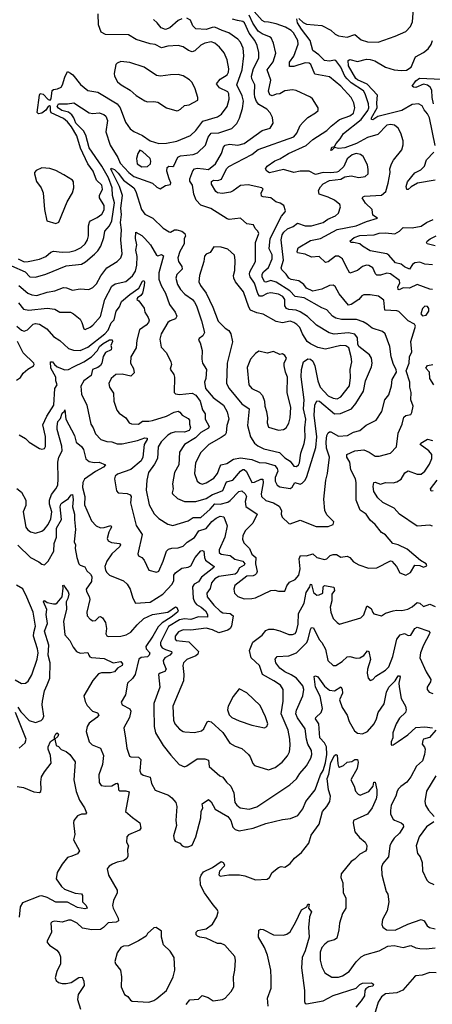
# Model space of a CAD drawing. Extents: x 1603745 to 1745082, y 385868 to 533966.
# Tile 357 of 646: x 1732660 to 1735903, y 418738 to 426489. Entities that reach past the tile are written whole.
import ezdxf

# ---------------------------------------------------------------- set-up
doc = ezdxf.new("R2010")
doc.units = 0

msp = doc.modelspace()

# ---------------------------------------------------------------- linework, layer by layer
at = {"layer": '0CON20XD'}
for points in [[(1733720, 422990), (1733671.8, 422925), (1733658.2, 422865), (1733654.6, 422784.6), (1733679.1, 422669.1), (1733717.9, 422597.9), (1733755, 422562.2), (1733825, 422518.1), (1733865, 422508.1), (1733985, 422543.2), (1734025, 422569.3), (1734085, 422571.1), (1734158.6, 422635), (1734195, 422676.8), (1734235, 422675.6), (1734295, 422690.2), (1734315.7, 422704.3), (1734383.1, 422775), (1734405, 422779.6), (1734431.8, 422755), (1734443.8, 422735), (1734431.2, 422695), (1734437.4, 422657.4), (1734528.1, 422595), (1734491.5, 422525), (1734432.5, 422465), (1734414.3, 422424.3), (1734411.7, 422398.3), (1734420.8, 422370.8), (1734466.1, 422325), (1734485, 422281.1), (1734516, 422255), (1734512.8, 422205), (1734526.3, 422145), (1734521.7, 422128.3), (1734511.6, 422118.4), (1734495, 422110.8), (1734445, 422108), (1734352.2, 422035), (1734342.2, 422005), (1734348.6, 421975), (1734375, 421948.9), (1734425, 421930), (1734485, 421931.2), (1734515, 421938.2), (1734635, 421994.3), (1734665, 421998), (1734695, 421988.8), (1734745, 421990), (1734759.2, 422030.8), (1734780.3, 422059.7), (1734825, 422082.9), (1734855.3, 422114.7), (1734864.1, 422165), (1734856.5, 422245), (1734868.5, 422271.5), (1734915, 422268.8), (1734964.4, 422284.4), (1734994.6, 422254.6), (1735055, 422239.5), (1735075, 422243.5), (1735100.6, 422269.4), (1735125, 422279.2), (1735149.2, 422279.2), (1735185, 422258.6), (1735235, 422265.7), (1735254.5, 422254.5), (1735285, 422220), (1735325, 422197.5), (1735400.9, 422170.9), (1735467, 422173), (1735575, 422228.6), (1735586.2, 422225), (1735622.9, 422185), (1735648.8, 422135), (1735695, 422115.7), (1735732.8, 422137.2), (1735765, 422193.3), (1735805, 422190.8), (1735835, 422180), (1735861.7, 422188.3), (1735856.2, 422205), (1735810.6, 422230.6), (1735705, 422320.6), (1735635, 422355.6), (1735594.1, 422364.1), (1735535, 422434.4), (1735505, 422452.7), (1735454.8, 422514.8), (1735415, 422548.1), (1735384.4, 422595), (1735337.6, 422627.6), (1735303.8, 422705), (1735305.4, 422844.6), (1735299.3, 422875), (1735262.2, 422945), (1735255.3, 423005.3), (1735232.7, 423045), (1735231.2, 423065), (1735295, 423095.4), (1735365, 423101.8), (1735407.5, 423085), (1735455, 423053.3), (1735485, 423052.5), (1735575, 423076.2), (1735623.2, 423126.8), (1735635.5, 423235), (1735665.5, 423305), (1735680.9, 423359.1), (1735695, 423371.9), (1735735, 423380.8), (1735743.8, 423396.2), (1735753.8, 423445), (1735734.6, 423495), (1735737.9, 423555), (1735727.8, 423595), (1735727.8, 423635), (1735697.7, 423725), (1735721.1, 423785), (1735724.5, 423835), (1735742.2, 423875), (1735734.4, 423955), (1735765, 424057.5), (1735772.5, 424075), (1735763, 424093), (1735715, 424118.8), (1735641.7, 424191.7), (1735625, 424197.3), (1735530.8, 424200.8), (1735521.5, 424281.5), (1735481.5, 424311.5), (1735415, 424323.8), (1735365, 424321.9), (1735350.8, 424315), (1735325.3, 424284.7), (1735265, 424245.4), (1735245, 424242.1), (1735170.5, 424330.5), (1735139.2, 424389.2), (1735125, 424400), (1735095, 424397.3), (1735035, 424366.1), (1734965, 424350.3), (1734915, 424374.7), (1734892.5, 424405), (1734855, 424433.1), (1734795, 424443.2), (1734775, 424454.5), (1734755.5, 424485), (1734720.8, 424520.8), (1734716.4, 424535), (1734733.3, 424595), (1734714.8, 424754.8), (1734722.8, 424795), (1734736.7, 424815), (1734765, 424842.7), (1734808.8, 424861.2), (1734844.3, 424885.7), (1734903.9, 424866.1), (1734955, 424866.9), (1735045, 424893.1), (1735082.1, 424917.9), (1735142, 424945), (1735165.5, 424964.5), (1735182.2, 425015), (1735177.1, 425035), (1735135, 425067.9), (1735085, 425091.8), (1735014.4, 425114.4), (1735010, 425145), (1735025, 425174), (1735045, 425195.8), (1735095, 425222.5), (1735185, 425234.3), (1735215, 425250.8), (1735265, 425260), (1735325, 425245.5), (1735376.9, 425253.1), (1735398.1, 425275), (1735399.7, 425309.7), (1735392.9, 425345), (1735360.5, 425410.5), (1735338.6, 425428.6), (1735305, 425435.3), (1735272.9, 425425), (1735235, 425394.4), (1735207.2, 425332.8), (1735165.6, 425294.4), (1735152.7, 425287.3), (1735105, 425282.5), (1735045, 425286.7), (1734985, 425270.8), (1734936.1, 425296.1), (1734865, 425296.8), (1734814.7, 425284.7), (1734735, 425309.4), (1734625, 425281.9), (1734603.1, 425295), (1734592.9, 425315), (1734606, 425335), (1734665, 425376.5), (1734705, 425392.3), (1734773.5, 425436.5), (1734912.1, 425497.9), (1734963.7, 425546.3), (1735075, 425615.3), (1735108.6, 425651.4), (1735175, 425703.9), (1735255, 425732.7), (1735285, 425753.6), (1735295.3, 425795), (1735287.1, 425835), (1735264.5, 425875), (1735184.8, 425964.8), (1735095, 426037.9), (1734980.1, 426060.1), (1734949.1, 426135), (1734935, 426146.9), (1734905, 426148.6), (1734815, 426120), (1734781.2, 426121.2), (1734780.8, 426155), (1734815, 426200.6), (1734850, 426295), (1734845.3, 426325), (1734811.7, 426385), (1734795, 426402.9), (1734750.8, 426430.8), (1734675, 426456), (1734615, 426470.5), (1734585, 426471.2), (1734565, 426481.8), (1734461.5, 426601.5)], [(1734855, 426496.9), (1734887.2, 426467.2), (1734914.7, 426454.7), (1735035, 426443.4), (1735106.7, 426405), (1735138.9, 426375), (1735165, 426362.4), (1735235, 426351.8), (1735295, 426371.1), (1735345, 426329.4), (1735395, 426314.6), (1735478.3, 426311.7), (1735610.8, 426359.2), (1735695, 426395.6), (1735733.1, 426435), (1735748.1, 426471.9), (1735757.3, 426605)], [(1732595, 424552.2), (1732702.8, 424502.8), (1732740.8, 424465), (1732785, 424462.5), (1732865.3, 424484.7), (1733025, 424551.8), (1733145, 424564.6), (1733178, 424582), (1733248.1, 424641.9), (1733275, 424669.1), (1733298.4, 424705), (1733320.6, 424775), (1733328.9, 424825), (1733366.4, 424865), (1733385, 424904.3), (1733406.4, 425046.4), (1733390.3, 425105), (1733388.2, 425165), (1733357.6, 425245), (1733305, 425335.2), (1733205, 425480), (1733179.2, 425579.2), (1733162, 425615), (1733101.6, 425675), (1733086, 425716), (1733069.6, 425739.6), (1733045, 425759.6), (1732990.5, 425775), (1732965, 425791.9), (1732955.9, 425805), (1732964.7, 425825), (1733035.5, 425825.5), (1733085, 425833.1), (1733205.6, 425755.6), (1733235, 425749.2), (1733285, 425755.9), (1733322.4, 425742.4), (1733338.2, 425728.2), (1733351.6, 425695), (1733337.8, 425605), (1733371.1, 425501.1), (1733430.3, 425405), (1733450.5, 425360.5), (1733517.6, 425285), (1733558.2, 425255), (1733705, 425201.9), (1733739.4, 425169.4), (1733765, 425158), (1733805, 425183.3), (1733845, 425190), (1733848, 425205), (1733835.3, 425235.3), (1733816.8, 425295), (1733818.1, 425325), (1733833.3, 425336.7), (1733865, 425333.3), (1733872.2, 425337.8), (1733902.7, 425407.3), (1733925, 425418), (1734025, 425428.5), (1734058.7, 425441.3), (1734120.2, 425499.8), (1734142.8, 425565), (1734165, 425594.5), (1734225, 425599.3), (1734326.9, 425633.1), (1734367.3, 425672.7), (1734387, 425713), (1734411.3, 425788.7), (1734418.2, 425848.2), (1734409, 425889), (1734366.7, 425975), (1734408.6, 426095), (1734420.9, 426205), (1734416.7, 426263.3), (1734395, 426311.9), (1734375, 426336.2), (1734305, 426386), (1734252.3, 426402.3), (1734195, 426428.6), (1734172.5, 426427.5), (1734125, 426411.2), (1734045, 426415.6), (1734020.7, 426440.7), (1734003.1, 426485), (1733975, 426500.5)], [(1732649.2, 424605), (1732695, 424583.5), (1732725.7, 424584.3), (1732815, 424602.8), (1732865.7, 424624.3), (1732905, 424657.3), (1732925, 424666.1), (1732995, 424659.5), (1733055, 424662.2), (1733095, 424672.4), (1733142.5, 424695), (1733176, 424724), (1733193.5, 424755), (1733201.9, 424788.1), (1733201.6, 424865), (1733208.2, 424895), (1733215.7, 424905), (1733269.2, 424930.8), (1733305, 424957.3), (1733325, 424991.4), (1733324.8, 425025), (1733286.5, 425085), (1733286.8, 425105), (1733312, 425155), (1733305.3, 425185), (1733265, 425224.3), (1733238.8, 425295), (1733195.2, 425355.2), (1733137.5, 425477.5), (1733110.3, 425575), (1733066.7, 425645), (1733035, 425685.2), (1733005, 425711), (1732908.2, 425755), (1732901.1, 425771.1), (1732901.9, 425805), (1732895, 425811.2), (1732883.4, 425806.6), (1732865, 425776.8), (1732835, 425753.5), (1732807.3, 425747.3), (1732797.1, 425757.1), (1732814.5, 425895), (1732821.7, 425908.3), (1732845, 425902.1), (1732885, 425859.3), (1732899.4, 425855), (1732906.8, 425865), (1732915, 425930), (1732925, 425940), (1732956.7, 425945), (1732985, 425958), (1732996.9, 425975), (1733015, 426037.5), (1733035, 426080), (1733058.3, 426068.3), (1733076.9, 426055), (1733137.7, 425977.7), (1733195, 425932.2), (1733275, 425918.2), (1733426.7, 425826.7), (1733450, 425795), (1733492.4, 425682.4), (1733529.3, 425629.3), (1733557.6, 425607.6), (1733626.2, 425576.2), (1733685.8, 425535), (1733755, 425513.2), (1733815, 425515.9), (1733895, 425532.9), (1734003.8, 425576.2), (1734045, 425615.4), (1734100.6, 425689.4), (1734215, 425724.7), (1734247.1, 425745), (1734290, 425805), (1734305.7, 425864.3), (1734303.8, 425903.8), (1734295, 425920.9), (1734231.3, 425951.3), (1734207.1, 425985), (1734235, 426020.6), (1734291.1, 426055), (1734300.4, 426075), (1734302.8, 426102.8), (1734292.1, 426172.1), (1734266.9, 426226.9), (1734231.9, 426271.9), (1734195, 426303.5), (1734165, 426314.5), (1734115, 426304.1), (1734085, 426287.3), (1734036.7, 426243.3), (1734015, 426236.6), (1733986.9, 426245), (1733945, 426273.8), (1733905, 426286.4), (1733825, 426281.2), (1733775, 426268.1), (1733725, 426293.1), (1733685, 426298.9), (1733575, 426333.1), (1733515, 426370.8), (1733335, 426372.2), (1733301.7, 426391.7), (1733278.8, 426448.8), (1733276.2, 426535)], [(1732650.6, 424260.6), (1732689.7, 424209.7), (1732732.5, 424202.5), (1732875, 424217.5), (1732935, 424210.8), (1732975, 424185.5), (1733060, 424185), (1733083.8, 424173.8), (1733135, 424130), (1733149.2, 424105), (1733163.8, 424053.8), (1733175, 424050), (1733215, 424067.5), (1733235, 424083.3), (1733295, 424152.9), (1733330.5, 424285), (1733385, 424391.9), (1733411.2, 424408.8), (1733495, 424427.8), (1733546.7, 424473.3), (1733570.3, 424510.3), (1733581.7, 424555), (1733583.6, 424625), (1733573.9, 424675), (1733580.4, 424715), (1733569.4, 424765), (1733573.6, 424816.4), (1733620.8, 424790.8), (1733645, 424766.7), (1733687.9, 424715), (1733734.3, 424634.3), (1733745, 424630.9), (1733775, 424639), (1733790.6, 424630.6), (1733753.1, 424495), (1733754.8, 424444.8), (1733772.2, 424395), (1733805, 424335.6), (1733836.9, 424246.9), (1733881.9, 424185), (1733894.5, 424155), (1733885, 424134.1), (1733841.9, 424118.1), (1733823.9, 424105), (1733771.4, 424015), (1733762.3, 423975), (1733772, 423912), (1733815, 423866.7), (1733848.9, 423795), (1733852.5, 423775), (1733843.6, 423736.4), (1733871.4, 423695), (1733877.8, 423675), (1733875, 423553.8), (1733885, 423542.9), (1733915, 423537.1), (1734015, 423547.9), (1734045, 423533.8), (1734078.1, 423485), (1734097, 423417), (1734116.9, 423385), (1734118, 423345), (1734148.8, 423285), (1734145, 423273.1), (1734085, 423238.4), (1734042.4, 423197.6), (1733955.6, 423145), (1733915.6, 423085), (1733910.5, 422985), (1733877.5, 422925), (1733862.2, 422835), (1733867.5, 422795), (1733859.2, 422765), (1733862, 422755), (1733900.6, 422720.6), (1733955, 422695.6), (1734045, 422695.4), (1734125, 422720), (1734175, 422751.9), (1734213.1, 422763.1), (1734257.2, 422782.8), (1734285, 422851.1), (1734335, 422862.8), (1734395, 422933.3), (1734415, 422947.3), (1734425, 422947.5), (1734441.9, 422931.9), (1734485, 422846.4), (1734505, 422848.9), (1734555, 422872.8), (1734571.9, 422871.9), (1734573.8, 422843.8), (1734557.1, 422757.1), (1734560.8, 422735), (1734595, 422703.8), (1734655.7, 422685.7), (1734698.8, 422658.8), (1734718.9, 422625), (1734714.4, 422595), (1734722.4, 422572.4), (1734775, 422522.5), (1734785, 422520), (1734865, 422548.2), (1734989.7, 422499.7), (1735085, 422500), (1735124.1, 422515.9), (1735130, 422535), (1735075, 422590.8), (1735059.2, 422625), (1735051.1, 422715), (1735065.6, 422865), (1735080, 422915), (1735095.5, 423045), (1735072.7, 423115), (1735068.1, 423165), (1735074.8, 423215.2), (1735083.9, 423236.1), (1735095, 423244.3), (1735105, 423243.3), (1735165, 423210), (1735237.5, 423215), (1735285, 423240.5), (1735335, 423254.4), (1735384, 423296), (1735462.8, 423337.2), (1735505.6, 423405), (1735529.2, 423495), (1735562, 423535), (1735583.9, 423606.1), (1735587.3, 423655), (1735622.7, 423715), (1735620, 423735), (1735599.6, 423775), (1735580.4, 423835), (1735569.2, 423915), (1735532.5, 424015), (1735511.2, 424035), (1735430.3, 424060.3), (1735392.2, 424092.2), (1735360.8, 424109.2), (1735307.3, 424127.3), (1735189.2, 424129.2), (1735145, 424138.4), (1735119.1, 424155), (1735075, 424205.5), (1735035, 424219.5), (1734895, 424299.1), (1734825, 424309.7), (1734783, 424353), (1734675, 424422.2), (1734635, 424434.8), (1734595, 424421.9), (1734583.6, 424425), (1734566.6, 424465), (1734565.8, 424485), (1734576.4, 424505), (1734615, 424538.8), (1734645.7, 424605), (1734645, 424638), (1734621.2, 424685), (1734628.9, 424765), (1734717.5, 424942.5), (1734746.7, 424975), (1734748.8, 424985), (1734736.7, 425026.7), (1734708, 425045), (1734674.8, 425054.8), (1734635.3, 425085.3), (1734572.9, 425092.9), (1734560.6, 425100.6), (1734558.6, 425125), (1734573.3, 425155), (1734564.2, 425164.2), (1734455, 425188), (1734395, 425184.2), (1734338.8, 425141.2), (1734317.8, 425132.2), (1734255, 425121.3), (1734215, 425124.5), (1734202, 425135), (1734167.6, 425195), (1734167.3, 425215), (1734184.8, 425225.2), (1734216.5, 425223.5), (1734247.7, 425232.3), (1734285.9, 425314.1), (1734305, 425333.6), (1734483.6, 425426.4), (1734535, 425467.5), (1734815, 425566.4), (1734837.9, 425595), (1734865.3, 425654.7), (1734888.3, 425681.7), (1734925, 425717.8), (1734985.4, 425754.6), (1735005.8, 425775), (1735007.1, 425795), (1734962.9, 425865), (1734945, 425878.9), (1734832.1, 425932.1), (1734805.7, 425935.7), (1734745, 425928.5), (1734705, 425905.8), (1734675, 425903.3), (1734645, 425888.9), (1734626.9, 425896.9), (1734616.2, 425925), (1734633.4, 426013.4), (1734606.5, 426095), (1734653.1, 426156.9), (1734672.3, 426225), (1734656.5, 426305), (1734636.5, 426345), (1734624.2, 426355), (1734565, 426377), (1734535, 426398.9), (1734492.6, 426462.6), (1734465, 426523.3)], [(1733935, 426495.5), (1733905, 426482.7), (1733839.6, 426425), (1733805, 426412.2), (1733771.2, 426425), (1733741.9, 426465), (1733711.3, 426491.3)], [(1734088.3, 424118.3), (1734111.5, 424025), (1734099.8, 424000.2), (1734071.3, 423978.7), (1734066, 423965), (1734079.2, 423945), (1734095.7, 423885), (1734090.8, 423815), (1734095.8, 423785), (1734128.6, 423735), (1734122.5, 423665), (1734113.8, 423636.2), (1734119.7, 423585), (1734181.9, 423515), (1734262.2, 423455), (1734292, 423402), (1734304.7, 423345), (1734288.9, 423295), (1734283.1, 423236.9), (1734275, 423221.4), (1734245, 423198.5), (1734145.9, 423144.1), (1734085, 423082), (1734041, 422999), (1734034.2, 422915), (1734055.5, 422855), (1734075, 422838.8), (1734095, 422833.1), (1734125, 422842.3), (1734185, 422878.9), (1734215.8, 422915), (1734235, 422974.2), (1734245, 422983.8), (1734289.2, 422995), (1734341.7, 423028.3), (1734395, 423040.3), (1734485.2, 423025.2), (1734542.6, 423002.6), (1734595, 423000), (1734665, 422980.3), (1734684.2, 422955), (1734688.1, 422935), (1734668.8, 422885), (1734668.7, 422855), (1734684.5, 422825), (1734705, 422810), (1734785, 422799.1), (1734801.5, 422808.5), (1734823.7, 422846.3), (1734865, 422832.9), (1734881.2, 422838.8), (1734905, 422863.1), (1734918, 422892), (1734989, 423121), (1734995.9, 423205), (1734974.7, 423375), (1734980, 423455), (1734995, 423488.1), (1735016.5, 423486.5), (1735135, 423386.2), (1735181.5, 423388.5), (1735268.6, 423425), (1735302.8, 423467.2), (1735362.2, 423565), (1735379.6, 423645), (1735424.7, 423755.3), (1735431.1, 423785), (1735425.4, 423825), (1735409.2, 423849.2), (1735326.7, 423915), (1735318.9, 423935), (1735314.3, 423985), (1735295, 424011.8), (1735245, 424022.9), (1735132.2, 424012.2), (1735093.7, 424023.7), (1734992.6, 424082.6), (1734923.2, 424153.2), (1734865, 424189.6), (1734832.1, 424202.1), (1734775, 424207.4), (1734756.1, 424216.1), (1734744, 424235), (1734744.2, 424285), (1734729, 424309), (1734695, 424328.9), (1734635, 424338.4), (1734605, 424334.1), (1734565, 424311.4), (1734545, 424313.5), (1734532.5, 424332.5), (1734505, 424414.5), (1734470.5, 424465), (1734465.8, 424485), (1734470.3, 424505), (1734514.5, 424585), (1734512.5, 424735), (1734538.9, 424805), (1734533.3, 424823.3), (1734510, 424845), (1734498, 424875), (1734445, 424880.8), (1734395, 424926.5), (1734306.8, 424916.8), (1734289.8, 424919.8), (1734163, 425003), (1734085, 425028.4), (1734048.2, 425068.2), (1734028.9, 425115), (1734017.8, 425185), (1733998, 425218), (1733996.4, 425235), (1734020.4, 425299.6), (1734033.3, 425315), (1734055, 425319.7), (1734105, 425313.8), (1734145, 425309.7), (1734199.3, 425355), (1734247.5, 425435), (1734261.1, 425485), (1734275, 425500.4), (1734310.5, 425509.5), (1734375, 425501.2), (1734424.8, 425515.2), (1734565, 425617.3), (1734630, 425635), (1734653.1, 425675), (1734648.3, 425718.3), (1734627.8, 425755), (1734603.4, 425783.4), (1734540.9, 425820.9), (1734521.6, 425845), (1734508.6, 425878.6), (1734504.7, 425905), (1734509.3, 425975), (1734485, 426022.9), (1734482.9, 426045), (1734498.3, 426105), (1734539.2, 426185), (1734539.3, 426230.7), (1734526.7, 426285), (1734507.2, 426325), (1734463.3, 426383.3), (1734426.9, 426465), (1734415, 426474.1), (1734372.3, 426482.3), (1734334, 426494)], [(1735905.5, 424364.5), (1735885, 424367.5), (1735785, 424403.5), (1735725, 424376.3), (1735675, 424378.9), (1735642.3, 424362.3), (1735634.7, 424365), (1735631.7, 424385), (1735647.2, 424415), (1735644.7, 424434.7), (1735575, 424487.2), (1735545, 424493.9), (1735495, 424478.5), (1735468.6, 424478.6), (1735458.2, 424488.2), (1735435.8, 424535.8), (1735405, 424553.8), (1735385, 424556.8), (1735355, 424544.6), (1735315, 424514.4), (1735255, 424492.9), (1735225.3, 424545), (1735196.7, 424606.7), (1735165, 424627.3), (1735143.8, 424626.2), (1735085, 424582.5), (1735065, 424576.4), (1735014.7, 424624.7), (1734955, 424619.6), (1734905, 424641.9), (1734845, 424652.5), (1734841.4, 424665), (1734848.5, 424691.5), (1734945, 424751.2), (1735025, 424766.7), (1735155, 424835.8), (1735304.8, 424865.2), (1735385, 424900), (1735472.5, 424925), (1735435, 424950), (1735431.5, 424995), (1735377.8, 425045), (1735352, 425085), (1735358.8, 425095), (1735371.2, 425098.8), (1735505, 425107.5), (1735537.3, 425135), (1735557.8, 425202.2), (1735571.5, 425285), (1735570.5, 425315), (1735583.3, 425355), (1735598.1, 425381.9), (1735664.6, 425465.4), (1735675.5, 425504.5), (1735675.6, 425534.4), (1735657.3, 425595), (1735634.2, 425634.2), (1735607.3, 425657.3), (1735575, 425664.7), (1735545, 425657.1), (1735474.4, 425585.6), (1735395, 425561.4), (1735306.9, 425513.1), (1735215, 425480.1), (1735165.4, 425475.4), (1735135, 425482.5), (1735115, 425461.2), (1735105, 425460), (1735112.5, 425485), (1735135, 425490), (1735146.7, 425515), (1735180.3, 425549.7), (1735205, 425593.5), (1735345, 425703.9), (1735396.6, 425775), (1735403.7, 425795), (1735401.5, 425825), (1735376, 425905), (1735361.7, 425928.3), (1735265, 425992.3), (1735233.3, 426023.3), (1735216.4, 426045), (1735185, 426115.3), (1735145, 426166.2), (1735135, 426170), (1735095, 426160.9), (1735057.4, 426167.4), (1735012.1, 426212.1), (1734965.4, 426245.4), (1734944.2, 426325), (1734874.2, 426415), (1734843.5, 426465), (1734837.5, 426495)], [(1735927.2, 425497.2), (1735881.2, 425715), (1735865, 425747.8), (1735838.3, 425778.3), (1735825, 425810), (1735795, 425825.7), (1735745, 425820.6), (1735665, 425774.7), (1735475, 425725.6), (1735435, 425700.4), (1735425, 425702.9), (1735425, 425715.5), (1735471, 425795), (1735466.2, 425835), (1735472.5, 425895), (1735390.5, 425980.5), (1735315, 426014.2), (1735302.9, 426025), (1735244.8, 426125), (1735241.9, 426168.1), (1735255, 426175.6), (1735315, 426159.2), (1735385, 426177.8), (1735415, 426176.2), (1735452, 426165), (1735535, 426116.2), (1735605, 426094.2), (1735662.4, 426087.6), (1735699.6, 426090.4), (1735736.2, 426115), (1735772.5, 426197.5), (1735835, 426230), (1735871.3, 426258.7), (1735895, 426294), (1735904.4, 426324.4)], [(1733895, 425771.2), (1733905, 425773.8), (1733925, 425783.8), (1733955, 425814), (1733992.1, 425817.9), (1734060, 425855), (1734060, 425875), (1734040.5, 425945), (1734015, 425993.8), (1733995.4, 426015.4), (1733945, 426046.7), (1733905, 426058.1), (1733845, 426055.6), (1733767.1, 426042.9), (1733735, 426048.1), (1733638.8, 426115), (1733525, 426152.2), (1733455, 426160.8), (1733425, 426146), (1733416, 426135), (1733401.4, 426065), (1733405.6, 426045), (1733429.6, 425999.6), (1733457.8, 425975), (1733527.5, 425935), (1733575, 425893.1), (1733645, 425848.8), (1733665, 425842.5), (1733715, 425845.8), (1733745, 425840), (1733815, 425795.8), (1733895, 425771.2)], [(1735913.3, 425825), (1735901.9, 425875), (1735899.5, 425935), (1735886.8, 425956.8), (1735865, 425974), (1735835, 425982), (1735775, 425955.8), (1735756.8, 425956.8), (1735745.7, 425965), (1735775, 426008.5), (1735802, 426028), (1735975, 426021.4)], [(1733621.5, 425331.5), (1733665, 425334.1), (1733687.9, 425355), (1733691.4, 425375), (1733685.6, 425395), (1733625, 425451.9), (1733605, 425462.5), (1733588.1, 425435), (1733578.1, 425395), (1733583.3, 425355), (1733621.5, 425331.5)], [(1735925.5, 425225.5), (1735787.6, 425202.4), (1735737.1, 425172.9), (1735715, 425152.1), (1735702.2, 425152.2), (1735697.5, 425175), (1735707.8, 425212.2), (1735767, 425283), (1735812.3, 425307.7), (1735843.1, 425335), (1735857.5, 425385), (1735916.1, 425445)], [(1732653.1, 424395), (1732725, 424334.7), (1732755, 424323.1), (1732795, 424317.5), (1732875, 424343.2), (1732935, 424353.2), (1733005, 424379.2), (1733028.4, 424378.4), (1733075, 424359.5), (1733135, 424369.4), (1733204.2, 424365.8), (1733235, 424379.2), (1733265, 424410), (1733298.5, 424471.5), (1733345, 424534.5), (1733425.8, 424585), (1733454.4, 424615), (1733464.6, 424645.4), (1733454.7, 424755), (1733459.2, 424835), (1733453.2, 424893.2), (1733459.3, 424955), (1733455.9, 425004.1), (1733468.4, 425105), (1733445.1, 425175.1), (1733385, 425295.6), (1733377.1, 425315), (1733380.4, 425319.6), (1733405, 425308.9), (1733435, 425280), (1733474.9, 425224.9), (1733556.7, 425165), (1733573.9, 425135), (1733618.8, 424995), (1733645, 424958.6), (1733705.4, 424925.4), (1733786.6, 424846.6), (1733835, 424818), (1733845, 424816), (1733876.3, 424833.7), (1733895, 424835.5), (1733935, 424824.3), (1733958.9, 424805), (1733962.9, 424785), (1733954.2, 424765), (1733952.7, 424725), (1733919.6, 424665), (1733904.4, 424615), (1733908.9, 424585), (1733935.4, 424545), (1733937.5, 424525), (1733895, 424482.9), (1733886.5, 424455), (1733899.6, 424405), (1733923.6, 424365), (1733957.9, 424327.9), (1734019.6, 424285), (1734034.7, 424265), (1734050, 424235), (1734088.3, 424118.3)], [(1732945, 424883.3), (1732967.5, 424895), (1733033.3, 425055), (1733076.2, 425125), (1733086.2, 425165), (1733082.3, 425212.3), (1733074.1, 425224.1), (1733008.3, 425268.3), (1732945, 425302.5), (1732896.4, 425316.4), (1732835, 425323.3), (1732788.3, 425301.7), (1732776.7, 425285), (1732776.7, 425275), (1732793.3, 425215), (1732830, 425165), (1732844, 425125), (1732856, 424995), (1732873.3, 424905), (1732945, 424883.3)], [(1735905, 424558.2), (1735845, 424562.9), (1735805, 424579.5), (1735765.4, 424574.6), (1735748.2, 424561.8), (1735725, 424524.4), (1735683.8, 424543.8), (1735657.5, 424565), (1735615, 424575.6), (1735562.1, 424635), (1735545, 424646.3), (1735415, 424668.2), (1735354.7, 424704.7), (1735333.8, 424725), (1735285, 424735.8), (1735265, 424734.3), (1735254.2, 424745), (1735290, 424775), (1735335, 424789), (1735445.3, 424794.7), (1735485, 424808.2), (1735535, 424812), (1735607.7, 424802.3), (1735645.9, 424824.1), (1735675, 424853.1), (1735745, 424850.9), (1735815, 424862), (1735857.7, 424892.3), (1735909.2, 424915)], [(1735925, 424708.6), (1735862.5, 424725), (1735857.1, 424735), (1735862.5, 424745), (1735886.6, 424763.4), (1735933.1, 424786.9)], [(1734835, 422971.8), (1734851.5, 422985), (1734858.7, 423001.3), (1734869.2, 423075), (1734897.5, 423152.5), (1734903.4, 423196.6), (1734901.1, 423275), (1734908.3, 423345), (1734891.3, 423425), (1734895.2, 423495.2), (1734873.3, 423676.7), (1734874.8, 423735.2), (1734890.4, 423795), (1734925, 423820), (1734945, 423816.5), (1734965, 423800.6), (1734979.7, 423765), (1735002.5, 423645), (1735022.5, 423595), (1735085, 423527.5), (1735125, 423508), (1735155, 423503.8), (1735185, 423519.2), (1735253.3, 423606.7), (1735261.1, 423671.1), (1735257.6, 423735), (1735270, 423795), (1735265.7, 423835), (1735246.6, 423905), (1735225, 423921.9), (1735185, 423923.1), (1735065, 423894.7), (1735005, 423908.7), (1734945, 423935.9), (1734920.4, 423955), (1734883.1, 424015), (1734860.9, 424065), (1734839.2, 424089.2), (1734815, 424104.7), (1734785, 424114.3), (1734725, 424103.5), (1734675, 424112.4), (1734575, 424169.5), (1734525, 424180.4), (1734475, 424200.9), (1734460, 424225), (1734418.2, 424345), (1734355.3, 424425), (1734343.5, 424455), (1734340.7, 424475), (1734350.4, 424515), (1734353.6, 424595), (1734348.6, 424635), (1734295, 424682.2), (1734245, 424698.9), (1734185, 424700), (1734158, 424655), (1734125, 424641.9), (1734113.1, 424626.9), (1734106.7, 424585), (1734073.4, 424475), (1734068.9, 424425), (1734080.4, 424395), (1734124.6, 424335), (1734178.4, 424225), (1734221.5, 424115), (1734275, 424059.2), (1734305, 424041.2), (1734320, 424015), (1734332.7, 423952.7), (1734290, 423785), (1734286.1, 423625), (1734307.5, 423585), (1734405, 423465.4), (1734464.4, 423425), (1734450.8, 423295), (1734473.1, 423205), (1734505.7, 423155.7), (1734532.8, 423132.8), (1734580.1, 423110.1), (1734701.9, 423081.9), (1734745, 423040), (1734785, 423014.5), (1734815, 422973.8), (1734835, 422971.8)], [(1732638, 424075), (1732675, 424043.9), (1732695, 424037.1), (1732722.7, 424047.3), (1732765, 424092.9), (1732785, 424096.9), (1732815, 424091.4), (1732874.2, 424055), (1732925.6, 423995.6), (1732975, 423964.3), (1733045, 423901.4), (1733083.4, 423886.6), (1733135, 423885.3), (1733195, 423909.5), (1733330, 424015), (1733355, 424045.3), (1733378.6, 424101.4), (1733401.7, 424125), (1733417.5, 424195), (1733445, 424229.5), (1733460.1, 424269.9), (1733524.9, 424325.1), (1733595.7, 424374.3), (1733625, 424429.1), (1733635.3, 424435.3), (1733641.2, 424425), (1733638.8, 424395), (1733624.2, 424335.8), (1733612.3, 424317.7), (1733585, 424299.2), (1733580, 424285), (1733596.7, 424275), (1733637.5, 424217.5), (1733644.4, 424185), (1733670, 424145), (1733676.8, 424123.2), (1733671.4, 424105), (1733654.4, 424085), (1733602.4, 424047.6), (1733581.2, 423965), (1733575.5, 423905), (1733532.7, 423835), (1733531.9, 423785), (1733555, 423743.3), (1733560.8, 423709.2), (1733535, 423681.4), (1733465, 423697), (1733415, 423694.7), (1733378.5, 423665), (1733360, 423625), (1733366.5, 423595), (1733398.4, 423548.4), (1733400, 423485), (1733424.8, 423414.8), (1733442, 423392), (1733495.7, 423355), (1733520, 423315), (1733538.3, 423308.3), (1733594.4, 423305.6), (1733625, 423329.4), (1733675, 423326.9), (1733705, 423332.5), (1733813.4, 423366.6), (1733875, 423398.9), (1733905, 423407.9), (1733919.9, 423399.9), (1733938.1, 423375), (1733985, 423349.6), (1733996.2, 423335), (1733994.5, 423305), (1734003.2, 423275), (1733992.3, 423255), (1733955, 423242.3), (1733885, 423243.9), (1733850.6, 423235), (1733825, 423218.2), (1733772.4, 423165), (1733747.8, 423125), (1733744.3, 423035), (1733720, 422990)], [(1735826.2, 424156.2), (1735855, 424162.5), (1735875.8, 424194.2), (1735877.3, 424215), (1735865, 424230.9), (1735845, 424234.4), (1735826.9, 424215), (1735814.1, 424174.1), (1735826.2, 424156.2)], [(1732635, 423652), (1732667.6, 423672.4), (1732688, 423705), (1732723.2, 423736.8), (1732767.5, 423765), (1732773.3, 423775), (1732770, 423785), (1732687.6, 423865), (1732641.7, 423955)], [(1732655, 423221.4), (1732705, 423190.8), (1732735, 423164), (1732815, 423112.5), (1732835, 423108.8), (1732855, 423113.8), (1732861.7, 423128.3), (1732861.7, 423208.3), (1732840.7, 423299.3), (1732872.4, 423367.6), (1732927.4, 423455), (1732935.2, 423584.8), (1732954.4, 423615), (1732944.6, 423645), (1732944.6, 423675), (1732905, 423744.4), (1732903.1, 423795), (1732918.2, 423795), (1732933.2, 423773.2), (1732955, 423756.6), (1733015, 423733.3), (1733045, 423735.4), (1733084.2, 423755.8), (1733165, 423795.2), (1733225, 423834.8), (1733272, 423885), (1733288, 423915), (1733315, 423939.6), (1733365, 423967.8), (1733387.2, 423967.2), (1733389.4, 423955), (1733375.4, 423925), (1733382.3, 423905), (1733379.9, 423890.1), (1733335, 423869.6), (1733315, 423836.5), (1733304.5, 423785), (1733295, 423766.5), (1733275, 423751.4), (1733232.7, 423735), (1733221.7, 423688.3), (1733165, 423644.6), (1733141.6, 423605), (1733145, 423540), (1733186.9, 423455), (1733220, 423305), (1733238.6, 423275), (1733255, 423228.8), (1733296.7, 423185), (1733345, 423167.9), (1733385, 423166.2), (1733425, 423150.4), (1733465, 423148.5), (1733585, 423175.3), (1733645, 423197), (1733662, 423195), (1733662.5, 423185), (1733639.6, 423145), (1733628.6, 423045), (1733614.4, 423015), (1733535, 422947.8), (1733430.2, 422909.8), (1733410, 422895), (1733405.7, 422875), (1733420.9, 422780.9), (1733434.4, 422764.4), (1733505, 422759.3), (1733527.7, 422747.7), (1733536.4, 422736.4), (1733530.4, 422685), (1733576.7, 422506.7), (1733622.5, 422435), (1733588.5, 422285), (1733595, 422269.2), (1733621.2, 422255), (1733638.6, 422235), (1733675, 422155.7), (1733735, 422139.4), (1733752.7, 422147.3), (1733787.3, 422225), (1733813.3, 422305), (1733830.2, 422319.8), (1733855, 422328.8), (1733905, 422331.8), (1733945.3, 422344.7), (1733975.6, 422375), (1734035, 422411.8), (1734067.8, 422465), (1734125, 422484.2), (1734171.7, 422538.3), (1734205, 422564.3), (1734235, 422580.6), (1734265.8, 422575), (1734291.9, 422505), (1734273.1, 422415), (1734228.6, 422315), (1734228.2, 422295), (1734245, 422280), (1734315, 422271.1), (1734352, 422242), (1734415, 422225.8), (1734429.3, 422205), (1734423.6, 422195), (1734387.7, 422172.3), (1734368.1, 422135), (1734355, 422122.7), (1734225, 422104.8), (1734193.8, 422086.2), (1734166.8, 422055), (1734158.1, 422011.9), (1734131.5, 421975), (1734134.1, 421945), (1734185, 421880.4), (1734235, 421832.3), (1734258, 421818), (1734313.3, 421813.3), (1734338.8, 421795), (1734324.7, 421715), (1734314, 421696), (1734296.3, 421683.7), (1734225, 421661.4), (1734175, 421685.7), (1734125, 421698.2), (1734005, 421682.1), (1733945, 421686.7), (1733909.2, 421670.8), (1733883.3, 421635), (1733882.6, 421612.6), (1733891.3, 421601.3), (1733990.8, 421590.8), (1734065.6, 421515), (1734060.6, 421495), (1734045, 421479.5), (1733975, 421453.1), (1733948.6, 421425), (1733941.9, 421405), (1733951.5, 421335), (1733947.9, 421285), (1733863.3, 421085), (1733870, 420975), (1733880, 420945), (1733915, 420904.4), (1733943.8, 420885), (1733957.6, 420882.4), (1734035, 420877.8), (1734088.8, 420891.2), (1734106.9, 420905), (1734135, 420961.4), (1734145, 420965.7), (1734165, 420961.1), (1734257.2, 420877.2), (1734312.6, 420792.6), (1734355, 420768.8), (1734405, 420750.6), (1734458, 420705), (1734472.5, 420685), (1734492.2, 420632.2), (1734505, 420618), (1734615, 420584.2), (1734667, 420603), (1734722.9, 420645), (1734765.4, 420694.6), (1734780.5, 420725), (1734786.2, 420775), (1734783.9, 420825), (1734770.9, 420895), (1734715.8, 421025), (1734731.3, 421125), (1734731.1, 421215), (1734709.6, 421249.6), (1734658.6, 421285)], [(1734693.6, 423256.4), (1734735, 423263.3), (1734755, 423276.7), (1734775, 423312.5), (1734785.6, 423354.4), (1734790.4, 423435), (1734761.8, 423555), (1734765.7, 423675), (1734750, 423715), (1734740, 423765), (1734740, 423785), (1734757.1, 423825), (1734745, 423843.8), (1734725, 423857.5), (1734705, 423853.3), (1734656.4, 423876.4), (1734605, 423863.3), (1734540.8, 423879.2), (1734515, 423860), (1734475.7, 423815), (1734449.4, 423750.6), (1734460.8, 423615), (1734484.6, 423584.6), (1734545, 423557.1), (1734569.5, 423529.5), (1734584.5, 423485), (1734588.2, 423445), (1734600, 423405), (1734608, 423355), (1734605.9, 423314.1), (1734615, 423280), (1734693.6, 423256.4)], [(1735914.3, 423615), (1735883.3, 423663.3), (1735882, 423715), (1735852.2, 423745), (1735865, 423766.6), (1735907.5, 423775)], [(1732637.3, 422797.3), (1732675, 422768.6), (1732707.5, 422705), (1732708.5, 422665), (1732687.1, 422615), (1732709.1, 422495), (1732722.2, 422475), (1732745, 422456.7), (1732785, 422445.7), (1732835, 422462.9), (1732855, 422477.1), (1732885, 422515.7), (1732905, 422560), (1732911.7, 422615), (1732895.6, 422675), (1732894.1, 422705), (1732909.5, 422750.5), (1732945, 422796.2), (1732959.2, 422825), (1732963.7, 422875), (1732958.6, 423005), (1732968.6, 423045), (1732994.1, 423095), (1732990.9, 423130.9), (1732955, 423263.8), (1732954.1, 423285), (1732959.8, 423325), (1732980.4, 423349.6), (1732995, 423391.4), (1733013.6, 423406.4), (1733015, 423417.5), (1733022, 423345), (1733090.9, 423215), (1733102.7, 423162.7), (1733145, 423129.1), (1733162, 423105), (1733180.9, 423030.9), (1733205, 423011.2), (1733245, 423003.8), (1733285, 423004.6), (1733334, 422985), (1733318.5, 422965), (1733255, 422931.2), (1733169.2, 422870.8), (1733157.6, 422845), (1733154.1, 422805), (1733171.8, 422735), (1733169.6, 422669.6), (1733223.8, 422543.8), (1733261.1, 422505), (1733295, 422488.4), (1733325, 422490), (1733376, 422506), (1733382.2, 422495), (1733372.2, 422475)], [(1735881.1, 422988.9), (1735898.8, 423035), (1735899.1, 423065), (1735875, 423093.8), (1735808, 423145), (1735812.5, 423155), (1735865, 423185.8), (1735905, 423174.8)], [(1735905, 422501.4), (1735885, 422508.6), (1735785, 422502.7), (1735645.9, 422595.9), (1735605, 422642.2), (1735515, 422688.9), (1735476.5, 422725), (1735443.7, 422775), (1735437.4, 422815), (1735445, 422844.3), (1735455, 422848.9), (1735495, 422831.2), (1735535.6, 422844.4), (1735595, 422843.6), (1735625, 422851.2), (1735658.1, 422871.9), (1735687.9, 422922.1), (1735713, 422937), (1735785, 422911.5), (1735815, 422911.1), (1735845.6, 422935), (1735881.1, 422988.9)], [(1735909.2, 422780.8), (1735895, 422778), (1735890.5, 422795), (1735940.5, 422865)], [(1732645, 422352.2), (1732745, 422254.4), (1732811.2, 422221.2), (1732835, 422201.4), (1732855, 422198), (1732885, 422227.1), (1732927.7, 422305), (1732931.5, 422365), (1732949.4, 422415), (1732949.2, 422485), (1732987.5, 422555), (1732977.5, 422655), (1732982.9, 422675), (1732993.3, 422685), (1733045, 422719.4), (1733065, 422747.1), (1733075, 422751.2), (1733081.6, 422711.6), (1733074.4, 422655), (1733091.7, 422595), (1733089.7, 422555), (1733098.2, 422475), (1733087.7, 422377.7), (1733097.5, 422355), (1733095.6, 422325), (1733108.8, 422255), (1733125, 422203.8), (1733135, 422194.2), (1733171.4, 422181.4), (1733188.8, 422148.8), (1733217.1, 422125), (1733228.2, 422105), (1733224, 422065), (1733183.6, 422005), (1733186.3, 421986.3), (1733207.4, 421947.4), (1733210.5, 421925), (1733188.6, 421825), (1733190.8, 421795), (1733215, 421768.8), (1733236.1, 421756.1), (1733255, 421760), (1733285, 421787.1), (1733295, 421790), (1733310.6, 421780.6), (1733335, 421743.3), (1733341.8, 421695), (1733337.8, 421655), (1733345, 421638), (1733355, 421633.3), (1733455, 421635.6), (1733496, 421645), (1733535, 421666.2), (1733584, 421725), (1733635, 421773.9), (1733705, 421805.6), (1733825.6, 421824.4), (1733885, 421865.8), (1733895, 421860), (1733905.6, 421835), (1733900.8, 421825), (1733851.4, 421785), (1733779.8, 421740.2), (1733749.7, 421710.3), (1733707.7, 421635), (1733651.2, 421555), (1733655.4, 421535), (1733683.6, 421505), (1733677.7, 421485), (1733665, 421472.7), (1733615, 421468.4), (1733595.3, 421454.7), (1733566.7, 421333.3), (1733547.7, 421302.3), (1733508, 421265), (1733491.4, 421175), (1733458, 421115), (1733465.8, 421095.8), (1733525, 421062.9), (1733533.5, 421045), (1733524.1, 420995.9), (1733477.5, 420915), (1733492.3, 420832.3), (1733501.1, 420755), (1733522.1, 420692.1), (1733535, 420686), (1733595, 420683.1), (1733612.2, 420665), (1733604.4, 420575), (1733613.1, 420555), (1733631.4, 420541.4), (1733684.5, 420524.5), (1733696.9, 420475), (1733725, 420424.2), (1733828.8, 420385), (1733855, 420364), (1733887.1, 420325), (1733895.5, 420295), (1733887.5, 420185), (1733892.2, 420145), (1733869.5, 420065), (1733873.1, 420035), (1733883, 420023), (1733920, 420005), (1733937.5, 419985), (1733957.7, 419977.7), (1733985, 419977.5), (1734015, 419990.8), (1734044.4, 420055), (1734084.5, 420205), (1734085.5, 420255), (1734100, 420285), (1734093.6, 420316.4), (1734145, 420350), (1734165, 420331.2), (1734197.5, 420275), (1734295.4, 420215), (1734318.8, 420185), (1734335, 420131.9), (1734355, 420114.4), (1734385, 420102.5), (1734495, 420125.4), (1734595, 420160), (1734725, 420191.9), (1734789.1, 420200.9), (1734846.2, 420225), (1734885, 420277.5), (1734908.9, 420335), (1734983.8, 420425), (1735024.8, 420545), (1735045, 420578.5), (1735065, 420639.4), (1735074.8, 420705), (1735071.3, 420765), (1735056.8, 420796.8), (1735018.4, 420835), (1735010.5, 420945), (1734985.7, 420985), (1734987.5, 420995), (1735028.9, 421035), (1735039.6, 421065)], [(1733372.2, 422475), (1733359.5, 422455), (1733348, 422405), (1733355, 422386.7), (1733382.2, 422372.2), (1733445, 422365.5), (1733452.9, 422355), (1733447.6, 422342.4), (1733385.2, 422284.8), (1733344.5, 422225), (1733328.9, 422185), (1733333.8, 422155), (1733345, 422135.7), (1733366.9, 422116.9), (1733475, 422071.9), (1733506.2, 422046.2), (1733529.2, 422005), (1733549.2, 421935), (1733570, 421895), (1733685, 421903.6), (1733785, 421966.8), (1733859.3, 422045), (1733870.9, 422075), (1733871.6, 422115), (1733883.6, 422135), (1733935, 422170.9), (1733985, 422179.1), (1734005, 422188.8), (1734038.5, 422255), (1734085, 422306.5), (1734095, 422310), (1734108.1, 422305), (1734113.7, 422253.7), (1734121.4, 422235), (1734188.1, 422185), (1734186.7, 422175), (1734090.4, 422099.6), (1734065, 422062.3), (1734031.1, 422045), (1734019.5, 422025), (1734024.7, 421935), (1734035.3, 421905), (1734050, 421885), (1734086.5, 421865), (1734120, 421835), (1734136.9, 421805), (1734137.1, 421785), (1734065, 421786.9), (1734005, 421765.6), (1733955, 421771.2), (1733915, 421764.2), (1733829.2, 421710.8), (1733767.8, 421585), (1733765.7, 421565), (1733780, 421545), (1733805, 421529.7), (1733852.9, 421515), (1733857.3, 421505), (1733839.6, 421485), (1733801.2, 421465), (1733788.4, 421445), (1733790, 421425), (1733811.2, 421375), (1733801.5, 421358.5), (1733763.8, 421345), (1733752.5, 421335), (1733762.5, 421235), (1733714.7, 421105.3), (1733713.8, 421066.2), (1733717.7, 420925), (1733726.4, 420875), (1733786.9, 420775), (1733847.9, 420697.9), (1733914.5, 420624.5), (1733955, 420607.5), (1733975, 420614.4), (1734055, 420668.8), (1734115, 420670.8), (1734145, 420658.8), (1734150.6, 420610.6), (1734234, 420535), (1734256, 420525), (1734285, 420486), (1734320, 420455), (1734342.6, 420402.6), (1734352.5, 420325), (1734365.8, 420305), (1734392, 420285), (1734465, 420273.9), (1734525, 420291.1), (1734784, 420465), (1734835, 420511.4), (1734861.9, 420555), (1734914.6, 420615.4), (1734948.6, 420675), (1734955.7, 420705), (1734953.1, 420735), (1734926.2, 420785), (1734913.8, 420825), (1734904.6, 420905), (1734843.8, 420993.8), (1734830.9, 421025), (1734836.3, 421053.7), (1734886.1, 421165), (1734893.6, 421216.4), (1734884.6, 421245), (1734834.7, 421305), (1734795, 421332.2), (1734744.6, 421355), (1734704.7, 421385), (1734673.8, 421425), (1734669.4, 421455), (1734684.5, 421475.5), (1734775, 421480.4), (1734835, 421503.7), (1734917, 421585), (1734928.9, 421611.1), (1734945, 421686.9), (1734955, 421702.7), (1734970.3, 421700.3), (1735015, 421609.2), (1735035, 421586.2), (1735065, 421533.3), (1735082.2, 421445), (1735125, 421404.4), (1735145, 421405.8), (1735193.7, 421436.3), (1735235, 421473.3), (1735255, 421474.6), (1735305, 421462.1), (1735335, 421464.5), (1735365, 421483.6), (1735395, 421520), (1735404.5, 421514.5), (1735418.7, 421451.3), (1735393.5, 421375), (1735391.4, 421345), (1735398.8, 421305), (1735415, 421286.7), (1735435, 421293.3), (1735459.5, 421320.5), (1735535, 421368.2), (1735561.1, 421395), (1735592.2, 421475), (1735625, 421612), (1735650, 421645), (1735685, 421656.7), (1735715, 421642), (1735735, 421644), (1735765.9, 421695), (1735785, 421707.2), (1735875.4, 421675.4), (1735883.3, 421665), (1735881.6, 421655), (1735835.2, 421564.8), (1735810.3, 421505), (1735806.1, 421465), (1735854.1, 421354.1), (1735892.5, 421295), (1735888.9, 421275), (1735863.3, 421235), (1735864.4, 421215), (1735878, 421195), (1735906.7, 421185)], [(1732625, 421292.7), (1732675, 421262.7), (1732705, 421266.9), (1732727.6, 421282.4), (1732755, 421331.2), (1732796.7, 421455), (1732804.6, 421505), (1732800.9, 421535), (1732769.7, 421635), (1732770.3, 421665), (1732783.3, 421715), (1732766.5, 421825), (1732716.9, 421943.1), (1732685, 422008.5), (1732636.1, 422036.1)], [(1732645, 421077.8), (1732670.1, 421040.1), (1732735, 420970.9), (1732785, 420955.9), (1732829, 420971), (1732842.5, 420985), (1732849.6, 421005), (1732836.4, 421095), (1732838.6, 421125), (1732855, 421206), (1732876.2, 421253.8), (1732896.7, 421305), (1732899.5, 421425), (1732883.9, 421485), (1732888.1, 421565), (1732854.8, 421675), (1732877.4, 421735), (1732869.4, 421805), (1732872.5, 421845), (1732847.1, 421905), (1732855, 421916), (1732875, 421901.5), (1732925, 421891.4), (1732945, 421891.2), (1732955, 421899.2), (1732994.7, 421945.3), (1733002.7, 422012.7), (1733000, 422035), (1733005, 422036), (1733040.5, 421985), (1733045.5, 421965), (1733038.4, 421931.6), (1733024.5, 421905), (1733028.1, 421845), (1733003.4, 421755), (1733015.3, 421645.3), (1733055, 421600.8), (1733079.5, 421549.5), (1733107.1, 421515), (1733135, 421502.7), (1733195, 421508), (1733203.3, 421485), (1733212.2, 421472.2), (1733225, 421467.8), (1733325, 421458.9), (1733395, 421426.1), (1733455.5, 421435.5), (1733467.3, 421417.3), (1733465, 421404.5), (1733429.2, 421385), (1733405, 421354.6), (1733375, 421347.5), (1733302.9, 421347.1), (1733280.4, 421339.6), (1733235, 421286), (1733165.5, 421165), (1733175, 421121.2), (1733190.1, 421090.1), (1733233.1, 421045), (1733271.9, 421031.9), (1733282.1, 421015), (1733267.3, 420995), (1733205, 420951.9), (1733190, 420925), (1733182.9, 420885), (1733205, 420803.8), (1733230.8, 420780.8), (1733295, 420754.3), (1733320, 420695), (1733312.3, 420625), (1733281.1, 420545), (1733284.5, 420484.5), (1733301.3, 420461.3), (1733333.8, 420453.8), (1733385, 420456.2), (1733415.6, 420475.6), (1733425, 420477.5), (1733435, 420466), (1733436.8, 420426.8), (1733445, 420417.5), (1733495, 420418.5), (1733520.8, 420410.8), (1733493.1, 420255), (1733546.9, 420206.9), (1733605.5, 420165.5), (1733611.2, 420125), (1733602.3, 420107.7), (1733515, 420071.2), (1733503.1, 420056.9), (1733499.2, 420015), (1733515.7, 419985), (1733506.5, 419955), (1733511.1, 419905), (1733502.5, 419885), (1733475, 419866.8), (1733425, 419856.4), (1733389.4, 419840.6), (1733363.8, 419825), (1733348.8, 419805), (1733359.2, 419755), (1733425.6, 419635), (1733425.6, 419615), (1733396.7, 419555), (1733390, 419515), (1733394.3, 419495), (1733434, 419416), (1733435.8, 419395), (1733417.5, 419385), (1733355, 419377.7), (1733319, 419341), (1733295, 419326.9), (1733227.5, 419322.5), (1733155, 419335.6), (1733110.8, 419375), (1733065, 419398.6), (1733045, 419398.6), (1732994.1, 419384.1), (1732935, 419391.2), (1732915, 419386), (1732905, 419376.7), (1732909.2, 419305), (1732876, 419235), (1732876.2, 419225), (1732893.3, 419203.3), (1732951.2, 419165), (1732969.7, 419139.7), (1732980.5, 419110.5), (1732982, 419055), (1732950.8, 418995), (1732940, 418945), (1732946.7, 418925), (1732965, 418910), (1732995, 418900), (1733025, 418900), (1733065, 418910), (1733125, 418947.5), (1733150.7, 418950.7), (1733165, 418920), (1733167.5, 418885), (1733120.6, 418815), (1733113.3, 418775), (1733138.9, 418698.9)], [(1734658.6, 421285), (1734568.6, 421335), (1734545.4, 421405), (1734478.4, 421465), (1734466.8, 421523.2), (1734492.9, 421587.1), (1734565.3, 421644.7), (1734595, 421680), (1734618.3, 421691.7), (1734655, 421690), (1734705, 421676.5), (1734775, 421648.1), (1734805, 421647.5), (1734825, 421657.5), (1734836.1, 421673.9), (1734849.9, 421730.1), (1734853, 421815), (1734896.2, 421895), (1734911.5, 421978.5), (1734940.9, 422025), (1734945, 422045.8), (1734955, 422043.3), (1734968.4, 421978.4), (1734995, 421959.4), (1735015, 421960.9), (1735042.9, 421975), (1735044.6, 422025), (1735055, 422035.6), (1735130.3, 422020.3), (1735135.8, 421995), (1735114.7, 421965), (1735112.8, 421915), (1735100, 421865), (1735106.4, 421825), (1735125.4, 421775.4), (1735155, 421742), (1735175, 421730.8), (1735340.7, 421779.3), (1735365, 421803.8), (1735387.7, 421872.3), (1735395, 421872.9), (1735422.7, 421852.7), (1735435, 421821.2), (1735445, 421812.5), (1735505, 421795.7), (1735535, 421815.5), (1735595.3, 421834.7), (1735625, 421840.4), (1735665, 421837.9), (1735710.9, 421849.1), (1735745, 421867.3), (1735785, 421899.5), (1735804.6, 421894.6), (1735835, 421868.1), (1735885, 421886.5), (1735925, 421870.4)], [(1735039.6, 421065), (1735022, 421162), (1734986.3, 421235), (1734975, 421318.8), (1734985, 421324.4), (1735005, 421315.4), (1735055, 421240.9), (1735095, 421209.6), (1735135, 421205.4), (1735185.5, 421235.5), (1735195, 421217.5), (1735196.8, 421186.8), (1735173.8, 421135), (1735194.8, 421074.8), (1735233.4, 421013.4), (1735250.4, 420965), (1735290.8, 420890.8), (1735315, 420870.9), (1735355, 420866.2), (1735394, 420886), (1735446.1, 420945), (1735465.4, 420985), (1735478.9, 421035), (1735525, 421103.8), (1735542.7, 421195), (1735561.1, 421235), (1735611.1, 421285), (1735635, 421322.5), (1735645, 421324), (1735650, 421315), (1735641.1, 421265), (1735643.9, 421236.1), (1735657.5, 421145), (1735691.9, 421085), (1735698.6, 421055), (1735691.9, 421035), (1735645, 420990.5), (1735618.6, 420945), (1735593.5, 420875), (1735592.3, 420835), (1735580.9, 420805), (1735581.2, 420781.2), (1735585, 420776.7), (1735595, 420780), (1735635, 420805.6), (1735710.5, 420859.5), (1735775, 420915.5), (1735845, 420920.6), (1735904.7, 420914.7)], [(1734585, 420914.2), (1734603.8, 420925), (1734610, 420945), (1734591.1, 421001.1), (1734549.2, 421089.2), (1734445, 421188.8), (1734385, 421220), (1734338.3, 421161.7), (1734299.1, 421085), (1734292.9, 421055), (1734305.9, 421015.9), (1734327.1, 420995), (1734385, 420968.5), (1734485, 420934.5), (1734585, 420914.2)], [(1732656.3, 420753.7), (1732702.9, 420795), (1732710, 420825), (1732627.7, 421035)], [(1735932.2, 420895), (1735881.2, 420838.8), (1735835, 420825.4), (1735828.1, 420815), (1735824.3, 420785), (1735842.4, 420762.4), (1735846.7, 420745), (1735843.4, 420703.4), (1735827.3, 420655), (1735778.9, 420611.1), (1735735, 420529.2), (1735703.8, 420485), (1735655, 420452.9), (1735638.5, 420435), (1735626.9, 420415), (1735617.3, 420375), (1735581.4, 420305), (1735575.6, 420264.4), (1735575.6, 420235), (1735595, 420196), (1735606.2, 420186.2), (1735660, 420165), (1735673.2, 420153.2), (1735676.9, 420135), (1735646.8, 420085), (1735603.3, 420045), (1735582.2, 420015), (1735570.8, 419985), (1735560.4, 419899.6), (1735515.6, 419845), (1735505, 419817.5), (1735505.7, 419755.7), (1735542, 419625), (1735553.8, 419605), (1735562, 419545), (1735547.9, 419472.1), (1735513.1, 419405), (1735505.8, 419365), (1735514, 419345), (1735543.6, 419323.6), (1735612.4, 419322.4), (1735710.9, 419369.1), (1735815, 419405.5), (1735839.2, 419395), (1735864.2, 419355), (1735882, 419342), (1735925, 419331.8)], [(1732641.2, 420451.2), (1732690, 420445), (1732770.3, 420410.3), (1732815, 420405.7), (1732825, 420414), (1732829.5, 420430.5), (1732825.2, 420485), (1732832.8, 420527.2), (1732855, 420568.2), (1732908.5, 420635), (1732902.2, 420695), (1732883.9, 420745), (1732882.9, 420765), (1732903.3, 420806.7), (1732933, 420827), (1732932.5, 420845), (1732945, 420866.2), (1732955, 420873.8), (1732966.2, 420865), (1732960, 420845), (1732937.5, 420825), (1732946, 420776), (1732965, 420766), (1732985, 420743.8), (1733025, 420727.1), (1733055, 420704.2), (1733095.4, 420645.4), (1733085.3, 420505), (1733103.1, 420413.1), (1733130, 420345), (1733169.5, 420285), (1733186.2, 420245), (1733177.5, 420235), (1733145, 420233.3), (1733115, 420220.6), (1733086.5, 420185), (1733082.7, 420165), (1733094.6, 420075), (1733083.5, 420033.5), (1733131.2, 419945), (1733115, 419921.2), (1733068.8, 419905), (1733035, 419894), (1732995, 419841.2), (1732955.4, 419774.6), (1732945.5, 419725), (1732987.7, 419665), (1733013.1, 419645), (1733095, 419612.7), (1733147.2, 419607.2), (1733152.9, 419595), (1733152.8, 419545), (1733182.3, 419515), (1733189.4, 419495), (1733171.8, 419488.2), (1733115, 419499.2), (1733035, 419541), (1732945, 419541.7), (1732875, 419579.4), (1732835, 419591.9), (1732815, 419589.7), (1732682.8, 419537.2), (1732663.2, 419505), (1732657.1, 419422.9)], [(1733967.5, 418735), (1733997.9, 418772.1), (1734065, 418778.9), (1734095, 418805.6), (1734140.9, 418790.9), (1734180, 418765), (1734254.3, 418775.7), (1734275, 418786), (1734322.8, 418837.2), (1734344.4, 418875), (1734340.8, 418955), (1734352, 419005), (1734355.7, 419085), (1734350, 419115), (1734273.2, 419203.2), (1734245, 419215.7), (1734215, 419217.1), (1734125, 419257.5), (1734075, 419266.2), (1734058.6, 419275), (1734048.6, 419285), (1734047.1, 419305), (1734061.5, 419318.5), (1734085, 419322.5), (1734125, 419331.4), (1734175, 419368), (1734208.8, 419425), (1734220, 419465), (1734213.3, 419485), (1734180.6, 419520.6), (1734113.9, 419613.9), (1734080.9, 419675), (1734077.8, 419732.2), (1734085.6, 419755), (1734105, 419781.4), (1734176.4, 419813.6), (1734245, 419861.1), (1734260, 419855), (1734269.5, 419835), (1734266.1, 419823.9), (1734230.8, 419785), (1734226.7, 419756.7), (1734235, 419747.5), (1734305, 419756), (1734386.8, 419756.8), (1734428.8, 419748.8), (1734515, 419718), (1734606.4, 419723.6), (1734623.3, 419735), (1734646, 419774), (1734694.2, 419815.8), (1734715, 419823.3), (1734745, 419817.5), (1734765, 419829.2), (1734785.5, 419845), (1734821.2, 419888.8), (1734875, 419933.5), (1734932.2, 420005), (1734950.1, 420069.9), (1735015.3, 420155), (1735039.4, 420255), (1735074.2, 420295), (1735098.1, 420335), (1735102.3, 420375), (1735086.8, 420425), (1735077.6, 420515), (1735091.2, 420548.8), (1735105, 420641.3), (1735134.3, 420695), (1735145, 420704.3), (1735155, 420700), (1735160.3, 420630.3), (1735165, 420610), (1735173.3, 420603.3), (1735205, 420618), (1735235, 420643.1), (1735270.8, 420649.2), (1735295, 420663.8), (1735316.7, 420665), (1735320, 420645), (1735311.8, 420595), (1735262.9, 420505), (1735289.4, 420455), (1735300, 420415), (1735321.2, 420391.2), (1735336.4, 420383.6), (1735405, 420413.8), (1735439.4, 420455), (1735444.4, 420485), (1735455.6, 420485), (1735466.7, 420426.7), (1735466.5, 420383.5), (1735461.6, 420355), (1735431, 420285), (1735395, 420233.4), (1735285, 420183.3), (1735281.1, 420165), (1735294.4, 420095), (1735330.4, 420050.4), (1735376.2, 420015), (1735387.7, 419987.7), (1735385.8, 419955), (1735377.4, 419942.6), (1735335, 419920.6), (1735295, 419880.8), (1735265, 419862), (1735187.5, 419765), (1735184.4, 419735), (1735199.2, 419695), (1735203.3, 419615), (1735222.5, 419575), (1735223.1, 419495), (1735198.3, 419451.7), (1735173.5, 419375), (1735170, 419325), (1735152.1, 419257.9), (1735135, 419245.7), (1735085, 419230.9), (1735057.9, 419212.1), (1735035, 419185.8), (1735021.9, 419148.1), (1735021.8, 419085), (1735035, 419033.3), (1735058, 418985), (1735115, 418950), (1735165, 418950.8), (1735197.9, 418962.1)], [(1735932.5, 420535), (1735856.7, 420415), (1735845.7, 420335), (1735850.6, 420305), (1735873.1, 420265), (1735918.6, 420215)], [(1735915.8, 420175), (1735858.1, 420135), (1735800.6, 420055), (1735775.7, 419985), (1735786, 419925), (1735807.5, 419897.5), (1735824.1, 419854.1), (1735827.3, 419787.3), (1735860.8, 419715), (1735875, 419698), (1735915, 419680)], [(1734613.1, 418723.1), (1734609.2, 418785), (1734637.9, 418865), (1734637.2, 418942.8), (1734633.5, 419005), (1734608.2, 419125), (1734584.7, 419184.7), (1734536, 419265), (1734539.3, 419320.7), (1734555, 419330), (1734575, 419326), (1734655, 419284), (1734735, 419281.9), (1734760.9, 419289.1), (1734785, 419308.6), (1734829.3, 419380.7), (1734875, 419482), (1734916.4, 419503.6), (1734925, 419526.7), (1734935, 419526.7), (1734930, 419495), (1734954.2, 419465), (1734939.2, 419425), (1734936, 419395), (1734931.4, 419345), (1734935.4, 419265.4), (1734905, 419159.2), (1734881.7, 419105), (1734875.8, 419025), (1734900, 418845), (1734899.7, 418759.7), (1734904.4, 418745), (1734915, 418740), (1735045, 418765.9), (1735123.8, 418806.2), (1735305.7, 418864.3), (1735335, 418893.6), (1735355, 418903.8), (1735425, 418906.5), (1735441.4, 418895), (1735435, 418881.4), (1735404.5, 418875.5), (1735380.7, 418859.3), (1735372.9, 418845), (1735370, 418805), (1735344.4, 418765), (1735302.5, 418715)], [(1733675, 418753.3), (1733713.6, 418766.4), (1733738, 418782), (1733814.2, 418845), (1733865.8, 418955), (1733879.2, 419005), (1733874.2, 419105), (1733844.2, 419155), (1733789.2, 419205), (1733776, 419265), (1733773.6, 419313.6), (1733733, 419343), (1733715, 419340), (1733665.8, 419294.2), (1733653.8, 419275), (1733595, 419238), (1733515, 419197.5), (1733475, 419194.3), (1733456.2, 419185), (1733426, 419144), (1733408.9, 419075), (1733414.4, 419055), (1733451.4, 419005), (1733460, 418955), (1733457.1, 418875), (1733485, 418816), (1733510.1, 418800.1), (1733531.2, 418771.2), (1733545, 418762.3), (1733675, 418753.3)], [(1735197.9, 418962.1), (1735249.1, 418995), (1735305, 419072.7), (1735345, 419111.1), (1735374, 419126), (1735485, 419158.8), (1735555, 419195.3), (1735605, 419200.7), (1735675, 419185.6), (1735735, 419200.3), (1735775, 419182.1), (1735805, 419177.1), (1735855, 419175.5), (1735925, 419183.1)], [(1735935, 418985.6), (1735885, 418988.9), (1735825, 418967.4), (1735775, 418961.4), (1735762.9, 418955), (1735671.2, 418848.8), (1735625, 418826.8), (1735535, 418819.4), (1735505, 418795.3), (1735478.8, 418755), (1735432.2, 418605)]]:
    msp.add_lwpolyline(points, dxfattribs=at)

doc.saveas('drawing.dxf')
